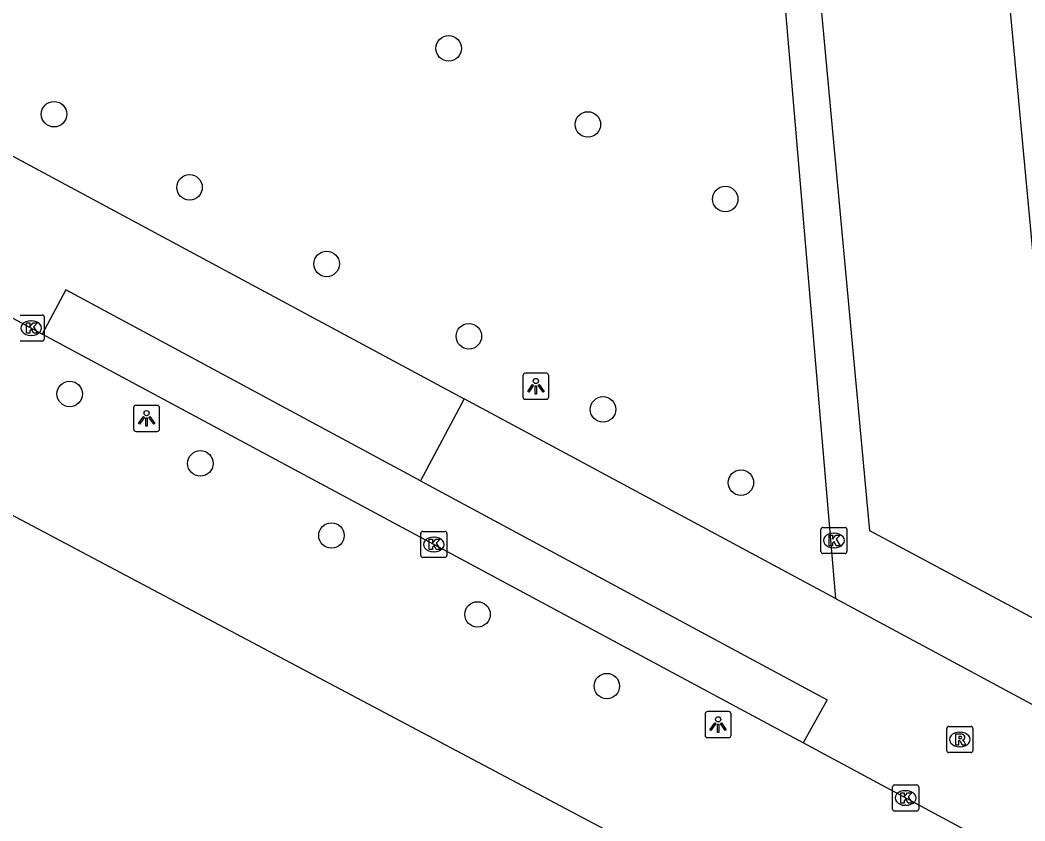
# Model space of a CAD drawing. Extents: x 159489 to 160304, y 383826 to 384530.
# Drawn here: x 159670.74 to 159709.31, y 384218.51 to 384249.25 of the extents above; entities that cross this region are included whole.
import ezdxf

# ---------------------------------------------------------------- set-up
doc = ezdxf.new("R2010")
doc.units = 0
for name, color, linetype in [('IMGEO_Boom', 7, 'Continuous'), ('IMGEO_Kolk', 7, 'Continuous'), ('IMGEO_Lichtpunt', 7, 'Continuous'), ('IMGEO_Pand', 7, 'Continuous'), ('IMGEO_Rijbaan_lokaal_gesloten', 7, 'Continuous'), ('IMGEO_Rioolput', 7, 'Continuous'), ('IMGEO_Voetgangersgebied_gesloten', 7, 'Continuous'), ('IMGEO_Voetpad_open', 7, 'Continuous')]:
    doc.layers.add(name, color=color, linetype=linetype)

msp = doc.modelspace()

# ---------------------------------------------------------------- linework, layer by layer
at = {"layer": 'IMGEO_Boom'}
for centre in [(159687.19, 384248.17), (159672.045, 384245.642), (159692.533, 384245.249), (159677.246, 384242.834), (159697.805, 384242.385), (159682.506, 384239.894), (159687.966, 384237.117), (159672.647, 384234.902), (159693.114, 384234.311), (159677.661, 384232.238), (159698.407, 384231.499), (159682.692, 384229.47), (159688.298, 384226.441), (159693.26, 384223.69)]:
    msp.add_circle(centre, 0.489, dxfattribs=at)
at = {"layer": 'IMGEO_Kolk'}
for p, q in [((159670.742, 384237.933), (159671.594, 384237.933)), ((159671.668, 384237.859), (159671.668, 384237.007)), ((159671.155, 384237.713), (159671.18, 384237.713)), ((159671.178, 384237.153), (159671.153, 384237.153)), ((159671.594, 384236.933), (159670.742, 384236.933)), ((159701.475, 384228.853), (159701.475, 384229.705)), ((159701.55, 384229.779), (159702.402, 384229.779)), ((159702.476, 384229.705), (159702.476, 384228.853)), ((159686.12, 384228.701), (159686.12, 384229.553)), ((159686.195, 384229.627), (159687.047, 384229.627)), ((159686.608, 384229.407), (159686.633, 384229.407)), ((159687.121, 384229.553), (159687.121, 384228.701)), ((159701.963, 384229.559), (159701.988, 384229.559)), ((159701.986, 384228.999), (159701.961, 384228.999)), ((159687.047, 384228.627), (159686.195, 384228.627)), ((159686.631, 384228.847), (159686.606, 384228.847)), ((159702.402, 384228.779), (159701.55, 384228.779)), ((159704.228, 384218.968), (159704.228, 384219.82)), ((159704.303, 384219.894), (159705.155, 384219.894)), ((159705.229, 384219.82), (159705.229, 384218.968)), ((159704.716, 384219.674), (159704.741, 384219.674)), ((159704.739, 384219.114), (159704.714, 384219.114)), ((159705.155, 384218.894), (159704.303, 384218.894))]:
    msp.add_line(p, q, dxfattribs=at)
for points in [[(159670.742, 384237.933), (159671.594, 384237.933)], [(159671.668, 384237.859), (159671.668, 384237.007)], [(159670.988, 384237.633), (159671.111, 384237.633), (159671.111, 384237.482), (159671.241, 384237.633), (159671.405, 384237.633), (159671.259, 384237.482), (159671.412, 384237.233), (159671.26, 384237.233), (159671.175, 384237.397), (159671.111, 384237.33), (159671.111, 384237.233), (159670.988, 384237.233), (159670.988, 384237.633)], [(159671.594, 384236.933), (159670.742, 384236.933)], [(159701.475, 384228.853), (159701.475, 384229.705)], [(159701.55, 384229.779), (159702.402, 384229.779)], [(159702.476, 384229.705), (159702.476, 384228.853)], [(159686.12, 384228.701), (159686.12, 384229.553)], [(159686.195, 384229.627), (159687.047, 384229.627)], [(159686.441, 384229.327), (159686.564, 384229.327), (159686.564, 384229.176), (159686.694, 384229.327), (159686.858, 384229.327), (159686.712, 384229.176), (159686.865, 384228.927), (159686.713, 384228.927), (159686.628, 384229.091), (159686.564, 384229.024), (159686.564, 384228.927), (159686.441, 384228.927), (159686.441, 384229.327)], [(159687.121, 384229.553), (159687.121, 384228.701)], [(159701.796, 384229.479), (159701.919, 384229.479), (159701.919, 384229.328), (159702.049, 384229.479), (159702.213, 384229.479), (159702.067, 384229.328), (159702.22, 384229.079), (159702.068, 384229.079), (159701.983, 384229.243), (159701.919, 384229.176), (159701.919, 384229.079), (159701.796, 384229.079), (159701.796, 384229.479)], [(159687.047, 384228.627), (159686.195, 384228.627)], [(159702.402, 384228.779), (159701.55, 384228.779)], [(159704.228, 384218.968), (159704.228, 384219.82)], [(159704.303, 384219.894), (159705.155, 384219.894)], [(159705.229, 384219.82), (159705.229, 384218.968)], [(159704.549, 384219.594), (159704.672, 384219.594), (159704.672, 384219.443), (159704.802, 384219.594), (159704.966, 384219.594), (159704.82, 384219.443), (159704.973, 384219.194), (159704.821, 384219.194), (159704.736, 384219.358), (159704.672, 384219.291), (159704.672, 384219.194), (159704.549, 384219.194), (159704.549, 384219.594)], [(159705.155, 384218.894), (159704.303, 384218.894)]]:
    msp.add_lwpolyline(points, dxfattribs=at)
for centre, start, end in [((159671.592, 384237.857), 1.552, 88.448), ((159671.592, 384237.857), 1.552, 88.448), ((159671.592, 384237.009), 271.552, 358.448), ((159671.592, 384237.009), 271.552, 358.448), ((159701.552, 384229.703), 91.552, 178.448), ((159701.552, 384229.703), 91.552, 178.448), ((159702.4, 384229.703), 1.552, 88.448), ((159702.4, 384229.703), 1.552, 88.448), ((159686.197, 384229.551), 91.552, 178.448), ((159686.197, 384229.551), 91.552, 178.448), ((159687.045, 384229.551), 1.552, 88.448), ((159687.045, 384229.551), 1.552, 88.448), ((159686.197, 384228.703), 181.552, 268.448), ((159686.197, 384228.703), 181.552, 268.448), ((159687.045, 384228.703), 271.552, 358.448), ((159687.045, 384228.703), 271.552, 358.448), ((159701.552, 384228.855), 181.552, 268.448), ((159701.552, 384228.855), 181.552, 268.448), ((159702.4, 384228.855), 271.552, 358.448), ((159702.4, 384228.855), 271.552, 358.448), ((159704.305, 384219.818), 91.552, 178.448), ((159704.305, 384219.818), 91.552, 178.448), ((159705.153, 384219.818), 1.552, 88.448), ((159705.153, 384219.818), 1.552, 88.448), ((159704.305, 384218.97), 181.552, 268.448), ((159704.305, 384218.97), 181.552, 268.448), ((159705.153, 384218.97), 271.552, 358.448), ((159705.153, 384218.97), 271.552, 358.448)]:
    msp.add_arc(centre, 0.0765, start, end, dxfattribs=at)
for centre, major_axis, ratio, start_param, end_param in [((159671.154, 384237.433), (-0.387, 0.002), 0.722429, 4.712389, 7.853982), ((159671.179, 384237.433), (-0.39, 0.002), 0.717154, 1.570796, 4.712389), ((159686.607, 384229.127), (-0.387, 0.002), 0.722429, 4.712389, 7.853982), ((159686.632, 384229.127), (-0.39, 0.002), 0.717154, 1.570796, 4.712389), ((159701.962, 384229.279), (-0.387, 0.002), 0.722429, 4.712389, 7.853982), ((159701.987, 384229.279), (-0.39, 0.002), 0.717154, 1.570796, 4.712389), ((159704.715, 384219.394), (-0.387, 0.002), 0.722429, 4.712389, 7.853982), ((159704.74, 384219.394), (-0.39, 0.002), 0.717154, 1.570796, 4.712389)]:
    msp.add_ellipse(centre, major_axis=major_axis, ratio=ratio, start_param=start_param, end_param=end_param, dxfattribs=at)
at = {"layer": 'IMGEO_Lichtpunt'}
for p, q in [((159690.039, 384235.602), (159690.039, 384234.795)), ((159690.039, 384235.602), (159690.039, 384234.795)), ((159690.941, 384235.697), (159690.133, 384235.697)), ((159690.941, 384235.697), (159690.133, 384235.697)), ((159691.035, 384234.795), (159691.035, 384235.602)), ((159691.035, 384234.795), (159691.035, 384235.602)), ((159675.098, 384234.369), (159675.098, 384233.562)), ((159675.098, 384234.369), (159675.098, 384233.562)), ((159676, 384234.464), (159675.192, 384234.464)), ((159676, 384234.464), (159675.192, 384234.464)), ((159676.094, 384233.562), (159676.094, 384234.369)), ((159676.094, 384233.562), (159676.094, 384234.369)), ((159690.133, 384234.701), (159690.941, 384234.701)), ((159690.133, 384234.701), (159690.941, 384234.701)), ((159675.192, 384233.468), (159676, 384233.468)), ((159675.192, 384233.468), (159676, 384233.468)), ((159697.033, 384222.614), (159697.033, 384221.807)), ((159697.033, 384222.614), (159697.033, 384221.807)), ((159697.935, 384222.709), (159697.127, 384222.709)), ((159697.935, 384222.709), (159697.127, 384222.709)), ((159698.029, 384221.807), (159698.029, 384222.614)), ((159698.029, 384221.807), (159698.029, 384222.614)), ((159697.127, 384221.713), (159697.935, 384221.713)), ((159697.127, 384221.713), (159697.935, 384221.713))]:
    msp.add_line(p, q, dxfattribs=at)
for points in [[(159690.413, 384235.266), (159690.452, 384235.238), (159690.264, 384234.976), (159690.226, 384235.003), (159690.413, 384235.266)], [(159690.515, 384235.218), (159690.562, 384235.218), (159690.562, 384234.896), (159690.515, 384234.896), (159690.515, 384235.218)], [(159690.625, 384235.238), (159690.663, 384235.265), (159690.85, 384235.003), (159690.811, 384234.975), (159690.625, 384235.238)], [(159675.472, 384234.033), (159675.511, 384234.005), (159675.323, 384233.743), (159675.285, 384233.77), (159675.472, 384234.033)], [(159675.574, 384233.985), (159675.621, 384233.985), (159675.621, 384233.663), (159675.574, 384233.663), (159675.574, 384233.985)], [(159675.684, 384234.005), (159675.722, 384234.032), (159675.909, 384233.77), (159675.87, 384233.742), (159675.684, 384234.005)], [(159697.407, 384222.278), (159697.446, 384222.25), (159697.258, 384221.988), (159697.22, 384222.015), (159697.407, 384222.278)], [(159697.509, 384222.23), (159697.556, 384222.23), (159697.556, 384221.908), (159697.509, 384221.908), (159697.509, 384222.23)], [(159697.619, 384222.25), (159697.657, 384222.277), (159697.844, 384222.015), (159697.805, 384221.987), (159697.619, 384222.25)]]:
    msp.add_lwpolyline(points, dxfattribs=at)
for centre in [(159690.538, 384235.4), (159675.597, 384234.167), (159697.532, 384222.412)]:
    msp.add_circle(centre, 0.0994, dxfattribs=at)
for centre, start, end in [((159690.133, 384235.602), 90, 180), ((159690.133, 384235.602), 90, 180), ((159690.941, 384235.602), 0, 90), ((159690.941, 384235.602), 0, 90), ((159690.133, 384234.795), 180, 270), ((159690.133, 384234.795), 180, 270), ((159690.941, 384234.795), 270, 0), ((159690.941, 384234.795), 270, 360), ((159675.192, 384234.369), 90, 180), ((159675.192, 384234.369), 90, 180), ((159676, 384234.369), 0, 90), ((159676, 384234.369), 0, 90), ((159675.192, 384233.562), 180, 270), ((159675.192, 384233.562), 180, 270), ((159676, 384233.562), 270, 0), ((159676, 384233.562), 270, 360), ((159697.127, 384222.614), 90, 180), ((159697.127, 384222.614), 90, 180), ((159697.935, 384222.614), 0, 90), ((159697.935, 384222.614), 0, 90), ((159697.127, 384221.807), 180, 270), ((159697.127, 384221.807), 180, 270), ((159697.935, 384221.807), 270, 0), ((159697.935, 384221.807), 270, 360)]:
    msp.add_arc(centre, 0.0946, start, end, dxfattribs=at)
at = {"layer": 'IMGEO_Pand'}
msp.add_lwpolyline([(159662.333, 384234.555), (159694.017, 384217.753), (159692.377, 384214.788), (159696.5, 384212.654), (159698.141, 384215.619), (159717.909, 384205.131)], dxfattribs=at)
at = {"layer": 'IMGEO_Rijbaan_lokaal_gesloten'}
for points in [[(159643.082, 384258.763), (159687.782, 384234.713)], [(159671.595, 384237.203), (159666.397, 384239.997)], [(159686.109, 384231.571), (159672.497, 384238.902), (159671.595, 384237.203)], [(159687.782, 384234.713), (159686.109, 384231.571)], [(159702.031, 384227.047), (159687.782, 384234.713)], [(159686.109, 384231.571), (159701.722, 384223.162), (159700.79, 384221.512)], [(159702.031, 384227.047), (159714.889, 384220.13)], [(159716.588, 384213.02), (159700.79, 384221.512)]]:
    msp.add_lwpolyline(points, dxfattribs=at)
at = {"layer": 'IMGEO_Rioolput'}
for p, q in [((159706.308, 384221.214), (159706.308, 384222.066)), ((159706.383, 384222.14), (159707.235, 384222.14)), ((159707.309, 384222.066), (159707.309, 384221.214)), ((159706.796, 384221.92), (159706.821, 384221.92)), ((159706.819, 384221.36), (159706.794, 384221.36)), ((159707.235, 384221.14), (159706.383, 384221.14))]:
    msp.add_line(p, q, dxfattribs=at)
for points in [[(159706.308, 384221.214), (159706.308, 384222.066)], [(159706.383, 384222.14), (159707.235, 384222.14)], [(159707.309, 384222.066), (159707.309, 384221.214)], [(159706.897, 384221.838), (159706.645, 384221.84), (159706.645, 384221.44)], [(159706.823, 384221.759), (159706.769, 384221.759), (159706.769, 384221.678)], [(159706.769, 384221.678), (159706.821, 384221.678)], [(159706.645, 384221.44), (159706.769, 384221.44), (159706.769, 384221.602), (159706.78, 384221.602)], [(159706.827, 384221.573), (159706.898, 384221.44), (159707.038, 384221.44), (159706.973, 384221.566)], [(159707.235, 384221.14), (159706.383, 384221.14)]]:
    msp.add_lwpolyline(points, dxfattribs=at)
for centre, radius, start, end in [((159706.385, 384222.064), 0.0765, 91.552, 178.448), ((159706.385, 384222.064), 0.0765, 91.552, 178.448), ((159707.233, 384222.064), 0.0765, 1.552, 88.448), ((159707.233, 384222.064), 0.0765, 1.552, 88.448), ((159706.805, 384221.867), 0.19, 274.7715, 282.9687), ((159706.829, 384221.663), 0.0964, 77.0061, 93.1865), ((159706.843, 384221.72), 0.0378, 276.6634, 79.6772), ((159706.896, 384221.728), 0.109, 350.3612, 89.416), ((159706.894, 384221.728), 0.112, 277.5842, 350.9817), ((159706.878, 384221.513), 0.108, 29.5134, 73.7905), ((159706.779, 384221.549), 0.0533, 26.0293, 88.6989), ((159706.385, 384221.216), 0.0765, 181.552, 268.448), ((159706.385, 384221.216), 0.0765, 181.552, 268.448), ((159707.233, 384221.216), 0.0765, 271.552, 358.448), ((159707.233, 384221.216), 0.0765, 271.552, 358.448)]:
    msp.add_arc(centre, radius, start, end, dxfattribs=at)
for centre, major_axis, ratio, start_param, end_param in [((159706.795, 384221.64), (-0.387, 0.002), 0.722429, 4.712389, 7.853982), ((159706.82, 384221.64), (-0.39, 0.002), 0.717154, 1.570796, 4.712389)]:
    msp.add_ellipse(centre, major_axis=major_axis, ratio=ratio, start_param=start_param, end_param=end_param, dxfattribs=at)
at = {"layer": 'IMGEO_Voetgangersgebied_gesloten'}
for points in [[(159708.59, 384251.245), (159710.976, 384225.573), (159703.357, 384229.654), (159700.981, 384255.359), (159708.59, 384251.245)], [(159699.72, 384254.238), (159702.031, 384227.047)]]:
    msp.add_lwpolyline(points, dxfattribs=at)
at = {"layer": 'IMGEO_Voetpad_open'}
msp.add_lwpolyline([(159700.79, 384221.512), (159671.595, 384237.203)], dxfattribs=at)

doc.saveas('drawing.dxf')
